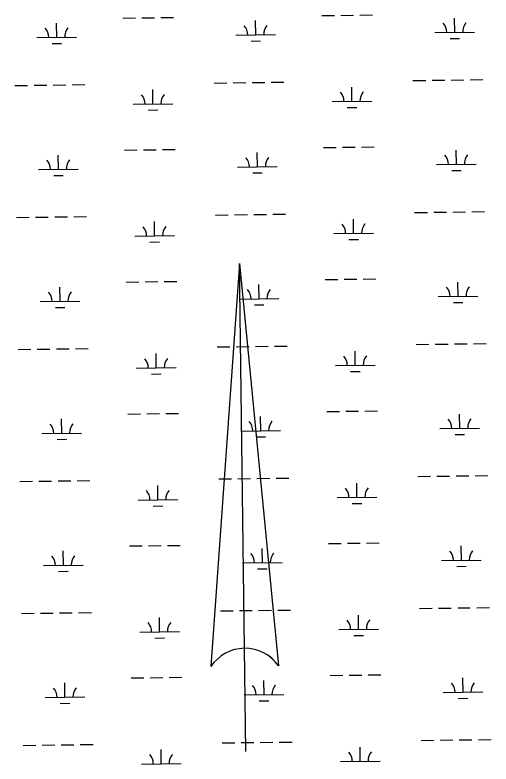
# Model space of a CAD drawing. Extents: x 3715084 to 3753216, y 488173 to 513963.
# Drawn here: x 3748359 to 3749560, y 509472 to 511360 of the extents above; entities that cross this region are included whole.
import ezdxf

# ---------------------------------------------------------------- set-up
doc = ezdxf.new("R2010")
doc.units = 0
doc.layers.add('V-ANNO-SYMB', color=7, linetype='Continuous')
doc.layers.add('V-WETL-SWMP', color=7, linetype='Continuous')

msp = doc.modelspace()

# ---------------------------------------------------------------- linework, layer by layer
at = {"layer": 'V-ANNO-SYMB'}
for p, q in [((3748925.8, 510733.6), (3748853.5, 509717.6)), ((3748925.8, 510733.6), (3749023.5, 509719.8)), ((3748937.9, 509763.7), (3748925.8, 510733.6)), ((3748925.8, 510733.6), (3749023.5, 509719.8)), ((3748937.9, 509763.7), (3748925.8, 510733.6)), ((3748941.1, 509503.7), (3748937.9, 509763.7))]:
    msp.add_line(p, q, dxfattribs=at)
for start, end in [(90.716, 146.5105), (34.9215, 90.716), (34.9215, 90.7048)]:
    msp.add_arc((3748939.2, 509660.9), 102.8, start, end, dxfattribs=at)
at = {"layer": 'V-WETL-SWMP'}
for p, q in [((3749180.9, 511359.1), (3749212.9, 511359.5)), ((3749228.9, 511359.7), (3749260.9, 511360.1)), ((3748631, 511352.2), (3748663, 511352.6)), ((3748679, 511352.8), (3748711, 511353.2)), ((3748727, 511353.4), (3748759, 511353.8)), ((3748966.4, 511310), (3748965.9, 511346)), ((3749132.9, 511358.5), (3749164.9, 511358.9)), ((3749468.3, 511316.3), (3749467.8, 511352.3)), ((3748464.5, 511303.7), (3748464.1, 511339.7)), ((3748414.5, 511303.1), (3748514.5, 511304.3)), ((3748916.4, 511309.4), (3749016.4, 511310.6)), ((3749418.3, 511315.6), (3749518.3, 511316.9)), ((3748452.7, 511288.1), (3748476.7, 511288.4)), ((3748954.6, 511294.4), (3748978.6, 511294.7)), ((3749456.5, 511300.7), (3749480.5, 511301)), ((3748909.1, 511189.2), (3748941.1, 511189.6)), ((3748957.1, 511189.8), (3748989.1, 511190.2)), ((3749005, 511190.4), (3749037, 511190.8)), ((3749362.9, 511194.9), (3749394.9, 511195.3)), ((3749410.9, 511195.5), (3749442.9, 511195.9)), ((3749458.9, 511196.1), (3749490.9, 511196.5)), ((3749506.9, 511196.7), (3749538.9, 511197.1)), ((3748359.2, 511182.3), (3748391.2, 511182.7)), ((3748407.2, 511182.9), (3748439.2, 511183.3)), ((3748455.2, 511183.5), (3748487.2, 511183.9)), ((3748503.2, 511184.1), (3748535.2, 511184.5)), ((3748707.1, 511135.9), (3748706.7, 511171.9)), ((3748861.1, 511188.6), (3748893.1, 511189)), ((3749209, 511142.2), (3749208.5, 511178.2)), ((3748657.1, 511135.3), (3748757.1, 511136.5)), ((3749159, 511141.6), (3749259, 511142.8)), ((3748695.3, 511120.3), (3748719.3, 511120.6)), ((3749197.2, 511126.6), (3749221.2, 511126.9)), ((3748635.2, 511019.6), (3748667.2, 511020)), ((3748683.2, 511020.2), (3748715.1, 511020.6)), ((3748731.1, 511020.8), (3748763.1, 511021.2)), ((3749137, 511025.9), (3749169, 511026.3)), ((3749185, 511026.5), (3749217, 511026.9)), ((3749233, 511027.1), (3749265, 511027.5)), ((3748468.7, 510971.1), (3748468.2, 511007.1)), ((3748970.6, 510977.3), (3748970.1, 511013.3)), ((3749472.4, 510983.6), (3749472, 511019.6)), ((3749422.4, 510983), (3749522.4, 510984.2)), ((3748418.7, 510970.4), (3748518.7, 510971.7)), ((3748920.6, 510976.7), (3749020.5, 510978)), ((3749460.6, 510968), (3749484.6, 510968.3)), ((3748456.9, 510955.5), (3748480.9, 510955.8)), ((3748958.7, 510961.8), (3748982.7, 510962.1)), ((3748363.3, 510849.7), (3748395.3, 510850.1)), ((3748411.3, 510850.3), (3748443.3, 510850.7)), ((3748459.3, 510850.9), (3748491.3, 510851.3)), ((3748507.3, 510851.5), (3748539.3, 510851.9)), ((3748865.2, 510855.9), (3748897.2, 510856.3)), ((3748913.2, 510856.5), (3748945.2, 510856.9)), ((3748961.2, 510857.1), (3748993.2, 510857.5)), ((3749009.2, 510857.7), (3749041.2, 510858.1)), ((3749367.1, 510862.2), (3749399.1, 510862.6)), ((3749415.1, 510862.8), (3749447.1, 510863.2)), ((3749463.1, 510863.4), (3749495.1, 510863.8)), ((3749511.1, 510864), (3749543.1, 510864.4)), ((3748711.3, 510803.3), (3748710.8, 510839.3)), ((3749213.1, 510809.5), (3749212.7, 510845.5)), ((3748661.3, 510802.6), (3748761.3, 510803.9)), ((3749163.1, 510808.9), (3749263.1, 510810.2)), ((3749201.3, 510794), (3749225.3, 510794.3)), ((3748699.5, 510787.7), (3748723.5, 510788)), ((3748639.3, 510686.9), (3748671.3, 510687.3)), ((3748687.3, 510687.5), (3748719.3, 510687.9)), ((3748735.3, 510688.1), (3748767.3, 510688.5)), ((3748974.7, 510644.7), (3748974.3, 510680.7)), ((3749141.2, 510693.2), (3749173.2, 510693.6)), ((3749189.2, 510693.8), (3749221.2, 510694.2)), ((3749237.2, 510694.4), (3749269.2, 510694.8)), ((3749476.6, 510651), (3749476.1, 510687)), ((3748472.8, 510638.4), (3748472.4, 510674.4)), ((3748924.7, 510644.1), (3749024.7, 510645.3)), ((3749426.6, 510650.3), (3749526.6, 510651.6)), ((3748422.8, 510637.8), (3748522.8, 510639)), ((3748962.9, 510629.1), (3748986.9, 510629.4)), ((3749464.8, 510635.4), (3749488.8, 510635.7)), ((3748461, 510622.8), (3748485, 510623.1)), ((3749371.2, 510529.6), (3749403.2, 510530)), ((3749419.2, 510530.2), (3749451.2, 510530.6)), ((3749467.2, 510530.8), (3749499.2, 510531.2)), ((3749515.2, 510531.4), (3749547.2, 510531.8)), ((3748367.5, 510517), (3748399.5, 510517.4)), ((3748415.5, 510517.6), (3748447.5, 510518)), ((3748463.5, 510518.2), (3748495.5, 510518.6)), ((3748511.5, 510518.8), (3748543.5, 510519.2)), ((3748869.4, 510523.3), (3748901.4, 510523.7)), ((3748917.4, 510523.9), (3748949.4, 510524.3)), ((3748965.4, 510524.5), (3748997.4, 510524.9)), ((3749013.4, 510525.1), (3749045.4, 510525.5)), ((3749217.3, 510476.9), (3749216.8, 510512.9)), ((3748715.4, 510470.6), (3748715, 510506.6)), ((3749167.3, 510476.3), (3749267.3, 510477.5)), ((3748665.4, 510470), (3748765.4, 510471.2)), ((3748703.6, 510455), (3748727.6, 510455.3)), ((3749205.5, 510461.3), (3749229.5, 510461.6)), ((3749145.3, 510360.6), (3749177.3, 510361)), ((3749193.3, 510361.2), (3749225.3, 510361.6)), ((3749241.3, 510361.8), (3749273.3, 510362.2)), ((3748477, 510305.8), (3748476.5, 510341.8)), ((3748643.5, 510354.3), (3748675.5, 510354.7)), ((3748691.5, 510354.9), (3748723.5, 510355.3)), ((3748739.5, 510355.5), (3748771.5, 510355.9)), ((3748978.9, 510312), (3748978.4, 510348)), ((3749480.7, 510318.3), (3749480.3, 510354.3)), ((3748427, 510305.1), (3748527, 510306.4)), ((3748928.9, 510311.4), (3749028.9, 510312.7)), ((3749430.7, 510317.7), (3749530.7, 510318.9)), ((3749468.9, 510302.7), (3749492.9, 510303)), ((3748465.2, 510290.2), (3748489.2, 510290.5)), ((3748967.1, 510296.5), (3748991.1, 510296.8)), ((3748873.5, 510190.6), (3748905.5, 510191)), ((3748921.5, 510191.2), (3748953.5, 510191.6)), ((3748969.5, 510191.8), (3749001.5, 510192.2)), ((3749017.5, 510192.4), (3749049.5, 510192.8)), ((3749375.4, 510196.9), (3749407.4, 510197.3)), ((3749423.4, 510197.5), (3749455.4, 510197.9)), ((3749471.4, 510198.1), (3749503.4, 510198.5)), ((3749519.4, 510198.7), (3749551.4, 510199.1)), ((3748371.7, 510184.4), (3748403.7, 510184.8)), ((3748419.7, 510185), (3748451.7, 510185.4)), ((3748467.7, 510185.6), (3748499.7, 510186)), ((3748515.7, 510186.2), (3748547.6, 510186.6)), ((3748719.6, 510138), (3748719.1, 510174)), ((3749221.5, 510144.2), (3749221, 510180.2)), ((3748669.6, 510137.4), (3748769.6, 510138.6)), ((3749171.5, 510143.6), (3749271.5, 510144.9)), ((3748707.8, 510122.4), (3748731.8, 510122.7)), ((3749209.6, 510128.7), (3749233.6, 510129)), ((3748647.6, 510021.6), (3748679.6, 510022)), ((3748695.6, 510022.2), (3748727.6, 510022.6)), ((3748743.6, 510022.8), (3748775.6, 510023.2)), ((3749149.5, 510027.9), (3749181.5, 510028.3)), ((3749197.5, 510028.5), (3749229.5, 510028.9)), ((3749245.5, 510029.1), (3749277.5, 510029.5)), ((3749484.9, 509985.7), (3749484.4, 510021.7)), ((3748481.2, 509973.1), (3748480.7, 510009.1)), ((3748983, 509979.4), (3748982.6, 510015.4)), ((3749434.9, 509985), (3749534.9, 509986.3)), ((3748431.2, 509972.5), (3748531.2, 509973.7)), ((3748933, 509978.8), (3749033, 509980)), ((3748971.2, 509963.8), (3748995.2, 509964.1)), ((3749473.1, 509970.1), (3749497.1, 509970.4)), ((3748469.3, 509957.5), (3748493.3, 509957.8)), ((3748375.8, 509851.7), (3748407.8, 509852.1)), ((3748423.8, 509852.3), (3748455.8, 509852.7)), ((3748471.8, 509852.9), (3748503.8, 509853.3)), ((3748519.8, 509853.5), (3748551.8, 509853.9)), ((3748877.7, 509858), (3748909.7, 509858.4)), ((3748925.7, 509858.6), (3748957.7, 509859)), ((3748973.7, 509859.2), (3749005.7, 509859.6)), ((3749021.7, 509859.8), (3749053.7, 509860.2)), ((3749379.6, 509864.3), (3749411.6, 509864.7)), ((3749427.6, 509864.9), (3749459.6, 509865.3)), ((3749475.6, 509865.5), (3749507.5, 509865.9)), ((3749523.5, 509866.1), (3749555.5, 509866.5)), ((3748723.7, 509805.3), (3748723.3, 509841.3)), ((3749225.6, 509811.6), (3749225.2, 509847.6)), ((3749175.6, 509811), (3749275.6, 509812.2)), ((3748673.7, 509804.7), (3748773.7, 509806)), ((3749213.8, 509796), (3749237.8, 509796.3)), ((3748711.9, 509789.7), (3748735.9, 509790)), ((3748651.8, 509689), (3748683.8, 509689.4)), ((3748699.8, 509689.6), (3748731.8, 509690)), ((3748747.8, 509690.2), (3748779.8, 509690.6)), ((3748987.2, 509646.7), (3748986.7, 509682.7)), ((3749153.7, 509695.3), (3749185.6, 509695.7)), ((3749201.6, 509695.9), (3749233.6, 509696.3)), ((3749249.6, 509696.5), (3749281.6, 509696.9)), ((3749489.1, 509653), (3749488.6, 509689)), ((3748485.3, 509640.5), (3748484.9, 509676.5)), ((3748937.2, 509646.1), (3749037.2, 509647.4)), ((3749439.1, 509652.4), (3749539, 509653.6)), ((3748435.3, 509639.8), (3748535.3, 509641.1)), ((3748473.5, 509624.9), (3748497.5, 509625.2)), ((3748975.4, 509631.2), (3748999.4, 509631.5)), ((3749477.2, 509637.4), (3749501.2, 509637.7)), ((3749383.7, 509531.6), (3749415.7, 509532)), ((3749431.7, 509532.2), (3749463.7, 509532.6)), ((3749479.7, 509532.8), (3749511.7, 509533.2)), ((3749527.7, 509533.4), (3749559.7, 509533.8)), ((3748380, 509519.1), (3748412, 509519.5)), ((3748428, 509519.7), (3748460, 509520.1)), ((3748476, 509520.3), (3748508, 509520.7)), ((3748524, 509520.9), (3748556, 509521.3)), ((3748881.8, 509525.3), (3748913.8, 509525.7)), ((3748929.8, 509525.9), (3748961.8, 509526.3)), ((3748977.8, 509526.5), (3749009.8, 509526.9)), ((3749025.8, 509527.1), (3749057.8, 509527.5)), ((3749229.8, 509478.9), (3749229.3, 509514.9)), ((3748727.9, 509472.7), (3748727.5, 509508.7)), ((3748677.9, 509472.1), (3748777.9, 509473.3)), ((3749179.8, 509478.3), (3749279.8, 509479.6))]:
    msp.add_line(p, q, dxfattribs=at)
for centre, start, end in [((3748409.3, 511303.5), 359.9442, 41.4878), ((3748519.8, 511304.9), 139.9442, 181.4878), ((3748911.2, 511309.8), 359.9442, 41.4878), ((3749021.6, 511311.2), 139.9442, 181.4878), ((3749413, 511316), 359.9442, 41.4878), ((3749523.5, 511317.4), 139.9442, 181.4878), ((3748651.9, 511135.7), 359.9442, 41.4878), ((3748762.3, 511137.1), 139.9442, 181.4878), ((3749153.7, 511142), 359.9442, 41.4878), ((3749264.2, 511143.4), 139.9442, 181.4878), ((3749025.8, 510978.5), 139.9442, 181.4878), ((3749417.2, 510983.4), 359.9442, 41.4878), ((3749527.7, 510984.8), 139.9442, 181.4878), ((3748413.4, 510970.9), 359.9442, 41.4878), ((3748523.9, 510972.2), 139.9442, 181.4878), ((3748915.3, 510977.1), 359.9442, 41.4878), ((3749157.9, 510809.3), 359.9442, 41.4878), ((3749268.4, 510810.7), 139.9442, 181.4878), ((3748656, 510803.1), 359.9442, 41.4878), ((3748766.5, 510804.4), 139.9442, 181.4878), ((3748417.6, 510638.2), 359.9442, 41.4878), ((3748528.1, 510639.6), 139.9442, 181.4878), ((3748919.5, 510644.5), 359.9442, 41.4878), ((3749029.9, 510645.9), 139.9442, 181.4878), ((3749421.3, 510650.7), 359.9442, 41.4878), ((3749531.8, 510652.1), 139.9442, 181.4878), ((3748660.2, 510470.4), 359.9442, 41.4878), ((3748770.7, 510471.8), 139.9442, 181.4878), ((3749162.1, 510476.7), 359.9442, 41.4878), ((3749272.5, 510478.1), 139.9442, 181.4878), ((3749425.5, 510318.1), 359.9442, 41.4878), ((3749536, 510319.5), 139.9442, 181.4878), ((3748421.8, 510305.6), 359.9442, 41.4878), ((3748532.2, 510306.9), 139.9442, 181.4878), ((3748923.6, 510311.8), 359.9442, 41.4878), ((3749034.1, 510313.2), 139.9442, 181.4878), ((3748664.3, 510137.8), 359.9442, 41.4878), ((3748774.8, 510139.1), 139.9442, 181.4878), ((3749166.2, 510144), 359.9442, 41.4878), ((3749276.7, 510145.4), 139.9442, 181.4878), ((3748927.8, 509979.2), 359.9442, 41.4878), ((3749038.3, 509980.6), 139.9442, 181.4878), ((3749429.6, 509985.4), 359.9442, 41.4878), ((3749540.1, 509986.8), 139.9442, 181.4878), ((3748425.9, 509972.9), 359.9442, 41.4878), ((3748536.4, 509974.3), 139.9442, 181.4878), ((3749170.4, 509811.4), 359.9442, 41.4878), ((3749280.8, 509812.8), 139.9442, 181.4878), ((3748668.5, 509805.1), 359.9442, 41.4878), ((3748779, 509806.5), 139.9442, 181.4878), ((3748430.1, 509640.3), 359.9442, 41.4878), ((3748540.5, 509641.6), 139.9442, 181.4878), ((3748931.9, 509646.5), 359.9442, 41.4878), ((3749042.4, 509647.9), 139.9442, 181.4878), ((3749433.8, 509652.8), 359.9442, 41.4878), ((3749544.3, 509654.2), 139.9442, 181.4878), ((3748672.7, 509472.5), 359.9442, 41.4878), ((3748783.1, 509473.8), 139.9442, 181.4878), ((3749174.5, 509478.7), 359.9442, 41.4878), ((3749285, 509480.1), 139.9442, 181.4878)]:
    msp.add_arc(centre, 35.2, start, end, dxfattribs=at)

doc.saveas('drawing.dxf')
